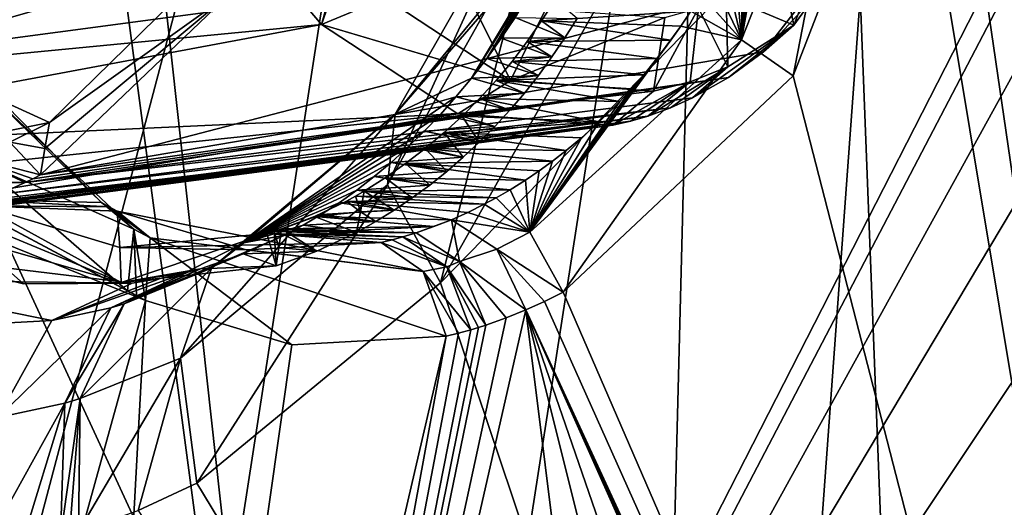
# Model space of a CAD drawing. Header units: metres. Extents: x -150 to 307, y -550 to 84.
# Tile 601 of 656: x 195.81 to 199.15, y -13.82 to -12.16. Entities that reach past the tile are written whole.
import ezdxf

# ---------------------------------------------------------------- set-up
doc = ezdxf.new("R2010")
doc.units = ezdxf.units.M
doc.layers.add('solid_26006363', color=7, linetype='CONTINUOUS')

msp = doc.modelspace()

# ---------------------------------------------------------------- linework, layer by layer
at = {"layer": 'solid_26006363'}
for points in [[(199.540802, 0, 917.246277), (189.133835, -12.746111, 907.299255), (187.168472, -8.932609, 905.548157)], [(199.540802, 0, 917.246277), (191.723495, -15.818851, 909.606567), (189.133835, -12.746111, 907.299255)], [(199.540802, 0, 917.246277), (194.786942, -17.972252, 912.335999), (191.723495, -15.818851, 909.606567)], [(199.540802, 0, 917.246277), (198.146149, -19.081165, 915.328918), (194.786942, -17.972252, 912.335999)], [(199.540802, 0, 917.246277), (201.605896, -19.081144, 918.411438), (198.146149, -19.081165, 915.328918)], [(192.620041, -16.413364, 881.584839), (195.868759, -18.342455, 884.302002), (197.255585, -9.377956, 884.538574)], [(193.54335, -11.722873, 881.799866), (192.620041, -16.413364, 881.584839), (197.255585, -9.377956, 884.538574)], [(199.910202, -10.437422, 886.736572), (197.255585, -9.377956, 884.538574), (195.868759, -18.342455, 884.302002)], [(196.043777, -9.774633, 881.690857), (198.12532, -10.097648, 883.360046), (196.927887, -17.797899, 883.150696)], [(196.077637, -11.426922, 881.844543), (196.043777, -9.774633, 881.690857), (196.927887, -17.797899, 883.150696)], [(195.273636, -11.861663, 915.513367), (198.959854, -19.839792, 918.063721), (198.57399, -9.923493, 918.496826)], [(198.57399, -9.923493, 918.496826), (198.959854, -19.839792, 918.063721), (202.146072, -11.879224, 921.398987)], [(197.921402, -18.054071, 883.954834), (196.927887, -17.797899, 883.150696), (198.12532, -10.097648, 883.360046)], [(200.4366, -13.159412, 885.444763), (197.921402, -18.054071, 883.954834), (198.12532, -10.097648, 883.360046)], [(199.861969, -12.321507, 884.913269), (200.4366, -13.159412, 885.444763), (198.12532, -10.097648, 883.360046)], [(199.65004, -11.071731, 884.646057), (199.861969, -12.321507, 884.913269), (198.12532, -10.097648, 883.360046)], [(198.800858, -10.139299, 877.521057), (201.378448, -10.309012, 879.569885), (200.037537, -18.589418, 879.309265)], [(198.827713, -11.325438, 877.633362), (198.800858, -10.139299, 877.521057), (200.037537, -18.589418, 879.309265)], [(197.234055, -13.054434, 879.463684), (198.781982, -17.652918, 881.147522), (199.938202, -10.287865, 881.365845)], [(197.808334, -12.038901, 879.821289), (197.234055, -13.054434, 879.463684), (199.938202, -10.287865, 881.365845)], [(200.933197, -11.068946, 882.214417), (199.938202, -10.287865, 881.365845), (198.781982, -17.652918, 881.147522)], [(199.800385, -10.82406, 886.675476), (199.910202, -10.437422, 886.736572), (195.868759, -18.342455, 884.302002)], [(191.628113, -11.249085, 872.107178), (191.705307, -10.694573, 872.106873), (196.233047, -13.113648, 875.784058)], [(191.705307, -10.694573, 872.106873), (196.202362, -13.097661, 875.758972), (196.233047, -13.113648, 875.784058)], [(191.705307, -10.694573, 872.106873), (196.172012, -13.08101, 875.73407), (196.202362, -13.097661, 875.758972)], [(191.705307, -10.694573, 872.106873), (195.657837, -12.635925, 875.296814), (196.172012, -13.08101, 875.73407)], [(199.793091, -11.228898, 886.699402), (199.800385, -10.82406, 886.675476), (195.868759, -18.342455, 884.302002)], [(201.155975, -12.528242, 882.506348), (200.933197, -11.068946, 882.214417), (198.781982, -17.652918, 881.147522)], [(191.628113, -11.249085, 872.107178), (196.233047, -13.113648, 875.784058), (193.557129, -22.769148, 875.043762)], [(199.887756, -11.605791, 886.804382), (199.793091, -11.228898, 886.699402), (195.868759, -18.342455, 884.302002)], [(198.255051, -12.230003, 877.36377), (198.646759, -11.234395, 877.574768), (198.430618, -12.352721, 877.410034)], [(198.431, -11.24362, 877.671387), (198.646759, -11.234395, 877.574768), (198.255051, -12.230003, 877.36377)], [(198.416824, -11.316123, 877.667175), (198.431, -11.24362, 877.671387), (198.255051, -12.230003, 877.36377)], [(198.646759, -11.234395, 877.574768), (198.827713, -11.325438, 877.633362), (198.430618, -12.352721, 877.410034)], [(195.194931, -12.360832, 880.700806), (195.376938, -12.268589, 880.265442), (195.87027, -11.293207, 880.526733)], [(195.715225, -11.297656, 880.98175), (195.194931, -12.360832, 880.700806), (195.87027, -11.293207, 880.526733)], [(195.87027, -11.293207, 880.526733), (195.376938, -12.268589, 880.265442), (196.477921, -11.951522, 879.023132)], [(198.397156, -11.402131, 877.660034), (198.416824, -11.316123, 877.667175), (198.255051, -12.230003, 877.36377)], [(198.430618, -12.352721, 877.410034), (198.827713, -11.325438, 877.633362), (200.037537, -18.589418, 879.309265)], [(195.797409, -11.360474, 881.484253), (196.077637, -11.426922, 881.844543), (195.373657, -12.896254, 881.424255)], [(198.37561, -11.483388, 877.651123), (198.397156, -11.402131, 877.660034), (198.255051, -12.230003, 877.36377)], [(195.373657, -12.896254, 881.424255), (196.077637, -11.426922, 881.844543), (196.927887, -17.797899, 883.150696)], [(198.352631, -11.559904, 877.640686), (198.37561, -11.483388, 877.651123), (198.255051, -12.230003, 877.36377)], [(198.890594, -11.550312, 876.126221), (198.600204, -11.97858, 876.254456), (198.329086, -12.271232, 876.055786)], [(198.890594, -11.550312, 876.126221), (198.329086, -12.271232, 876.055786), (198.432617, -12.180717, 875.806152)], [(198.890594, -11.550312, 876.126221), (198.432617, -12.180717, 875.806152), (198.608749, -11.728063, 875.77301)], [(198.328445, -11.632107, 877.629028), (198.352631, -11.559904, 877.640686), (198.255051, -12.230003, 877.36377)], [(200.120987, -11.968835, 887.020996), (199.887756, -11.605791, 886.804382), (195.868759, -18.342455, 884.302002)], [(196.758011, -12.09385, 874.7854), (194.304443, -12.421549, 877.388611), (193.880966, -11.635799, 876.989502)], [(198.29483, -11.721836, 877.611877), (198.328445, -11.632107, 877.629028), (198.255051, -12.230003, 877.36377)], [(197.715195, -11.70902, 878.438538), (197.682953, -11.786088, 878.424316), (197.080002, -12.482773, 878.660339)], [(197.503937, -11.741197, 878.899475), (197.715195, -11.70902, 878.438538), (197.080002, -12.482773, 878.660339)], [(198.260071, -11.804812, 877.593262), (198.29483, -11.721836, 877.611877), (198.255051, -12.230003, 877.36377)], [(197.503937, -11.741197, 878.899475), (197.080002, -12.482773, 878.660339), (197.053802, -12.721938, 879.13385)], [(197.538223, -11.861245, 879.429199), (197.503937, -11.741197, 878.899475), (197.053802, -12.721938, 879.13385)], [(198.432617, -12.180717, 875.806152), (198.38858, -11.964435, 875.622253), (198.608749, -11.728063, 875.77301)], [(197.682953, -11.786088, 878.424316), (197.339035, -12.35975, 878.245239), (197.080002, -12.482773, 878.660339)], [(197.682953, -11.786088, 878.424316), (197.64827, -11.862197, 878.408325), (197.339035, -12.35975, 878.245239)], [(198.224579, -11.881574, 877.573547), (198.260071, -11.804812, 877.593262), (198.255051, -12.230003, 877.36377)], [(195.273636, -11.861663, 915.513367), (195.57663, -23.699755, 914.655701), (198.959854, -19.839792, 918.063721)], [(197.538223, -11.861245, 879.429199), (197.053802, -12.721938, 879.13385), (197.234055, -13.054434, 879.463684)], [(197.538223, -11.861245, 879.429199), (197.234055, -13.054434, 879.463684), (197.808334, -12.038901, 879.821289)], [(197.64827, -11.862197, 878.408325), (197.390213, -12.293331, 878.273926), (197.339035, -12.35975, 878.245239)], [(197.64827, -11.862197, 878.408325), (197.611298, -11.937058, 878.390503), (197.390213, -12.293331, 878.273926)], [(198.188736, -11.952491, 877.553101), (198.224579, -11.881574, 877.573547), (198.255051, -12.230003, 877.36377)], [(198.959854, -19.839792, 918.063721), (202.936172, -23.730312, 921.004456), (202.146072, -11.879224, 921.398987)], [(196.918365, -11.926308, 874.598389), (197.046127, -12.087902, 874.711548), (196.830322, -12.178067, 874.848999)], [(196.897751, -11.937099, 874.603333), (196.918365, -11.926308, 874.598389), (196.830322, -12.178067, 874.848999)], [(197.470627, -12.368553, 875.065063), (197.046127, -12.087902, 874.711548), (197.237976, -11.896682, 874.72583)], [(197.470627, -12.368553, 875.065063), (197.237976, -11.896682, 874.72583), (197.590302, -12.12695, 875.018494)], [(195.376938, -12.268589, 880.265442), (195.907257, -12.510493, 878.630798), (196.477921, -11.951522, 879.023132)], [(196.477921, -11.951522, 879.023132), (195.907257, -12.510493, 878.630798), (196.518921, -12.073287, 879.065735)], [(196.897751, -11.937099, 874.603333), (196.830322, -12.178067, 874.848999), (196.758011, -12.09385, 874.7854)], [(197.611298, -11.937058, 878.390503), (197.439392, -12.2247, 878.300964), (197.390213, -12.293331, 878.273926)], [(197.611298, -11.937058, 878.390503), (197.572174, -12.010397, 878.370972), (197.439392, -12.2247, 878.300964)], [(198.152939, -12.017912, 877.532166), (198.188736, -11.952491, 877.553101), (198.255051, -12.230003, 877.36377)], [(200.453094, -12.18197, 887.306213), (200.120987, -11.968835, 887.020996), (195.868759, -18.342455, 884.302002)], [(198.329086, -12.271232, 876.055786), (198.600204, -11.97858, 876.254456), (195.875854, -12.687912, 878.623169)], [(196.518921, -12.073287, 879.065735), (195.875854, -12.687912, 878.623169), (198.600204, -11.97858, 876.254456)], [(198.432617, -12.180717, 875.806152), (198.202972, -12.083142, 875.488647), (198.38858, -11.964435, 875.622253)], [(197.572174, -12.010397, 878.370972), (197.486404, -12.15414, 878.326294), (197.439392, -12.2247, 878.300964)], [(198.117462, -12.078181, 877.510986), (198.152939, -12.017912, 877.532166), (198.255051, -12.230003, 877.36377)], [(196.518921, -12.073287, 879.065735), (195.891556, -12.599234, 878.627014), (195.875854, -12.687912, 878.623169)], [(196.518921, -12.073287, 879.065735), (195.907257, -12.510493, 878.630798), (195.891556, -12.599234, 878.627014)], [(197.470627, -12.368553, 875.065063), (196.830322, -12.178067, 874.848999), (197.046127, -12.087902, 874.711548)], [(197.576645, -12.165869, 877.999023), (197.623047, -12.093327, 878.028809), (198.082596, -12.133586, 877.489929)], [(197.69696, -12.158161, 878.09198), (197.623047, -12.093327, 878.028809), (197.576645, -12.165869, 877.999023)], [(198.082596, -12.133586, 877.489929), (198.117462, -12.078181, 877.510986), (198.255051, -12.230003, 877.36377)], [(198.208099, -12.321463, 875.640137), (198.108444, -12.122722, 875.418884), (198.202972, -12.083142, 875.488647)], [(198.432617, -12.180717, 875.806152), (198.208099, -12.321463, 875.640137), (198.202972, -12.083142, 875.488647)], [(196.758011, -12.09385, 874.7854), (196.830322, -12.178067, 874.848999), (194.304443, -12.421549, 877.388611)], [(197.470627, -12.368553, 875.065063), (197.590302, -12.12695, 875.018494), (197.994598, -12.154123, 875.333496)], [(197.956482, -12.404847, 875.449646), (197.994598, -12.154123, 875.333496), (198.108444, -12.122722, 875.418884)], [(197.956482, -12.404847, 875.449646), (198.108444, -12.122722, 875.418884), (198.080276, -12.373102, 875.544556)], [(198.080276, -12.373102, 875.544556), (198.108444, -12.122722, 875.418884), (198.208099, -12.321463, 875.640137)], [(197.655212, -12.22405, 878.065308), (197.439392, -12.2247, 878.300964), (197.486404, -12.15414, 878.326294)], [(197.470627, -12.368553, 875.065063), (197.994598, -12.154123, 875.333496), (197.956482, -12.404847, 875.449646)], [(197.69696, -12.158161, 878.09198), (197.655212, -12.22405, 878.065308), (197.486404, -12.15414, 878.326294)], [(197.576645, -12.165869, 877.999023), (198.082596, -12.133586, 877.489929), (198.048538, -12.184446, 877.468994)], [(197.69696, -12.158161, 878.09198), (197.576645, -12.165869, 877.999023), (197.655212, -12.22405, 878.065308)], [(198.048538, -12.184446, 877.468994), (198.082596, -12.133586, 877.489929), (198.255051, -12.230003, 877.36377)], [(196.830322, -12.178067, 874.848999), (194.519989, -12.608791, 877.57196), (194.304443, -12.421549, 877.388611)], [(196.830322, -12.178067, 874.848999), (197.292084, -12.48145, 875.239624), (194.519989, -12.608791, 877.57196)], [(195.485168, -12.174394, 875.532349), (196.082932, -12.782395, 876.047119), (195.653564, -12.367263, 875.390259)], [(195.635727, -12.771583, 876.556152), (196.082932, -12.782395, 876.047119), (195.485168, -12.174394, 875.532349)], [(196.754486, -18.497166, 885.008728), (200.453094, -12.18197, 887.306213), (195.868759, -18.342455, 884.302002)], [(196.754486, -18.497166, 885.008728), (197.418686, -19.149023, 885.609497), (200.453094, -12.18197, 887.306213)], [(197.470627, -12.368553, 875.065063), (197.292084, -12.48145, 875.239624), (196.830322, -12.178067, 874.848999)], [(197.418686, -19.149023, 885.609497), (199.273102, -20.286888, 887.226013), (200.453094, -12.18197, 887.306213)], [(197.527679, -12.235879, 877.967163), (197.576645, -12.165869, 877.999023), (198.015442, -12.231102, 877.448425)], [(197.655212, -12.22405, 878.065308), (197.576645, -12.165869, 877.999023), (197.527679, -12.235879, 877.967163)], [(198.048538, -12.184446, 877.468994), (198.255051, -12.230003, 877.36377), (197.536713, -12.882276, 876.879272)], [(198.015442, -12.231102, 877.448425), (198.048538, -12.184446, 877.468994), (197.536713, -12.882276, 876.879272)], [(197.576645, -12.165869, 877.999023), (198.048538, -12.184446, 877.468994), (198.015442, -12.231102, 877.448425)], [(198.432617, -12.180717, 875.806152), (198.08876, -12.427063, 875.873352), (198.208099, -12.321463, 875.640137)], [(198.432617, -12.180717, 875.806152), (198.210922, -12.357585, 875.966675), (198.08876, -12.427063, 875.873352)], [(198.432617, -12.180717, 875.806152), (198.329086, -12.271232, 876.055786), (198.210922, -12.357585, 875.966675)], [(197.611404, -12.288278, 878.036865), (197.390213, -12.293331, 878.273926), (197.439392, -12.2247, 878.300964)], [(197.655212, -12.22405, 878.065308), (197.611404, -12.288278, 878.036865), (197.439392, -12.2247, 878.300964)], [(197.655212, -12.22405, 878.065308), (197.527679, -12.235879, 877.967163), (197.611404, -12.288278, 878.036865)], [(197.476212, -12.30319, 877.933167), (197.527679, -12.235879, 877.967163), (197.96788, -12.293822, 877.418579)], [(197.611404, -12.288278, 878.036865), (197.527679, -12.235879, 877.967163), (197.476212, -12.30319, 877.933167)], [(197.527679, -12.235879, 877.967163), (198.015442, -12.231102, 877.448425), (197.96788, -12.293822, 877.418579)], [(198.255051, -12.230003, 877.36377), (197.649551, -13.085902, 876.871094), (197.536713, -12.882276, 876.879272)], [(197.96788, -12.293822, 877.418579), (198.015442, -12.231102, 877.448425), (197.536713, -12.882276, 876.879272)], [(198.255051, -12.230003, 877.36377), (198.430618, -12.352721, 877.410034), (197.649551, -13.085902, 876.871094)], [(195.376938, -12.268589, 880.265442), (194.54866, -12.78372, 879.708618), (195.907257, -12.510493, 878.630798)], [(198.210922, -12.357585, 875.966675), (198.329086, -12.271232, 876.055786), (195.875854, -12.687912, 878.623169)], [(197.565643, -12.350645, 878.006836), (197.339035, -12.35975, 878.245239), (197.390213, -12.293331, 878.273926)], [(197.611404, -12.288278, 878.036865), (197.565643, -12.350645, 878.006836), (197.390213, -12.293331, 878.273926)], [(197.611404, -12.288278, 878.036865), (197.476212, -12.30319, 877.933167), (197.565643, -12.350645, 878.006836)], [(197.476212, -12.30319, 877.933167), (197.96788, -12.293822, 877.418579), (197.92305, -12.348753, 877.390015)], [(197.92305, -12.348753, 877.390015), (197.96788, -12.293822, 877.418579), (197.536713, -12.882276, 876.879272)], [(197.422318, -12.36766, 877.897034), (197.476212, -12.30319, 877.933167), (197.92305, -12.348753, 877.390015)], [(197.565643, -12.350645, 878.006836), (197.476212, -12.30319, 877.933167), (197.422318, -12.36766, 877.897034)], [(198.208099, -12.321463, 875.640137), (198.013779, -12.460839, 875.815491), (197.93721, -12.488746, 875.756042)], [(198.080276, -12.373102, 875.544556), (198.208099, -12.321463, 875.640137), (197.93721, -12.488746, 875.756042)], [(198.208099, -12.321463, 875.640137), (198.08876, -12.427063, 875.873352), (198.013779, -12.460839, 875.815491)], [(198.210922, -12.357585, 875.966675), (195.824066, -12.714474, 878.585693), (198.08876, -12.427063, 875.873352)], [(198.210922, -12.357585, 875.966675), (195.849899, -12.701559, 878.604431), (195.824066, -12.714474, 878.585693)], [(198.210922, -12.357585, 875.966675), (195.875854, -12.687912, 878.623169), (195.849899, -12.701559, 878.604431)], [(197.339035, -12.35975, 878.245239), (197.286087, -12.423695, 878.214966), (197.080002, -12.482773, 878.660339)], [(197.518021, -12.410951, 877.97522), (197.286087, -12.423695, 878.214966), (197.339035, -12.35975, 878.245239)], [(197.565643, -12.350645, 878.006836), (197.518021, -12.410951, 877.97522), (197.339035, -12.35975, 878.245239)], [(197.422318, -12.36766, 877.897034), (197.92305, -12.348753, 877.390015), (197.881073, -12.396824, 877.362976)], [(197.565643, -12.350645, 878.006836), (197.422318, -12.36766, 877.897034), (197.518021, -12.410951, 877.97522)], [(197.881073, -12.396824, 877.362976), (197.92305, -12.348753, 877.390015), (197.536713, -12.882276, 876.879272)], [(197.649551, -13.085902, 876.871094), (198.430618, -12.352721, 877.410034), (200.037537, -18.589418, 879.309265)], [(195.653564, -12.367263, 875.390259), (196.19339, -12.872721, 875.850769), (195.657837, -12.635925, 875.296814)], [(196.082932, -12.782395, 876.047119), (196.19339, -12.872721, 875.850769), (195.653564, -12.367263, 875.390259)], [(197.470627, -12.368553, 875.065063), (197.956482, -12.404847, 875.449646), (197.292084, -12.48145, 875.239624)], [(197.365936, -12.429433, 877.858826), (197.422318, -12.36766, 877.897034), (197.841995, -12.438895, 877.337585)], [(197.518021, -12.410951, 877.97522), (197.422318, -12.36766, 877.897034), (197.365936, -12.429433, 877.858826)], [(197.422318, -12.36766, 877.897034), (197.881073, -12.396824, 877.362976), (197.841995, -12.438895, 877.337585)], [(197.81813, -12.519979, 875.66272), (198.080276, -12.373102, 875.544556), (197.877899, -12.506178, 875.709656)], [(197.956482, -12.404847, 875.449646), (198.080276, -12.373102, 875.544556), (197.81813, -12.519979, 875.66272)], [(197.877899, -12.506178, 875.709656), (198.080276, -12.373102, 875.544556), (197.93721, -12.488746, 875.756042)], [(195.824066, -12.714474, 878.585693), (198.013779, -12.460839, 875.815491), (198.08876, -12.427063, 875.873352)], [(197.286087, -12.423695, 878.214966), (197.232971, -12.483417, 878.184143), (196.566055, -12.919015, 878.069458)], [(197.080002, -12.482773, 878.660339), (197.286087, -12.423695, 878.214966), (196.566055, -12.919015, 878.069458)], [(197.468658, -12.468996, 877.942139), (197.232971, -12.483417, 878.184143), (197.286087, -12.423695, 878.214966)], [(197.518021, -12.410951, 877.97522), (197.468658, -12.468996, 877.942139), (197.286087, -12.423695, 878.214966)], [(197.956482, -12.404847, 875.449646), (197.81813, -12.519979, 875.66272), (197.292084, -12.48145, 875.239624)], [(197.518021, -12.410951, 877.97522), (197.365936, -12.429433, 877.858826), (197.468658, -12.468996, 877.942139)], [(197.841995, -12.438895, 877.337585), (197.881073, -12.396824, 877.362976), (197.536713, -12.882276, 876.879272)], [(195.732819, -12.755095, 878.518982), (197.93721, -12.488746, 875.756042), (198.013779, -12.460839, 875.815491)], [(195.824066, -12.714474, 878.585693), (195.732819, -12.755095, 878.518982), (198.013779, -12.460839, 875.815491)], [(197.307007, -12.488564, 877.81842), (197.365936, -12.429433, 877.858826), (197.772186, -12.508232, 877.291687)], [(197.468658, -12.468996, 877.942139), (197.365936, -12.429433, 877.858826), (197.307007, -12.488564, 877.81842)], [(197.365936, -12.429433, 877.858826), (197.841995, -12.438895, 877.337585), (197.772186, -12.508232, 877.291687)], [(197.772186, -12.508232, 877.291687), (197.841995, -12.438895, 877.337585), (197.536713, -12.882276, 876.879272)], [(197.292084, -12.48145, 875.239624), (194.766113, -12.748422, 877.774353), (194.519989, -12.608791, 877.57196)], [(197.292084, -12.48145, 875.239624), (195.126862, -12.841856, 878.060425), (194.766113, -12.748422, 877.774353)], [(197.292084, -12.48145, 875.239624), (197.81813, -12.519979, 875.66272), (195.126862, -12.841856, 878.060425)], [(195.601227, -12.800572, 878.421631), (197.93721, -12.488746, 875.756042), (195.620651, -12.794803, 878.436096)], [(197.877899, -12.506178, 875.709656), (197.93721, -12.488746, 875.756042), (195.601227, -12.800572, 878.421631)], [(195.620651, -12.794803, 878.436096), (197.93721, -12.488746, 875.756042), (195.640106, -12.788698, 878.450562)], [(195.732819, -12.755095, 878.518982), (195.640106, -12.788698, 878.450562), (197.93721, -12.488746, 875.756042)], [(197.080002, -12.482773, 878.660339), (196.456055, -13.004117, 878.284668), (196.351852, -13.309673, 878.653076)], [(197.053802, -12.721938, 879.13385), (197.080002, -12.482773, 878.660339), (196.351852, -13.309673, 878.653076)], [(197.080002, -12.482773, 878.660339), (196.566055, -12.919015, 878.069458), (196.456055, -13.004117, 878.284668)], [(197.232971, -12.483417, 878.184143), (197.178589, -12.540363, 878.1521), (196.566055, -12.919015, 878.069458)], [(197.417664, -12.524586, 877.907532), (197.178589, -12.540363, 878.1521), (197.232971, -12.483417, 878.184143)], [(197.468658, -12.468996, 877.942139), (197.417664, -12.524586, 877.907532), (197.232971, -12.483417, 878.184143)], [(197.245544, -12.545032, 877.77594), (197.307007, -12.488564, 877.81842), (197.772186, -12.508232, 877.291687)], [(197.365097, -12.577586, 877.871582), (197.307007, -12.488564, 877.81842), (197.245544, -12.545032, 877.77594)], [(197.468658, -12.468996, 877.942139), (197.307007, -12.488564, 877.81842), (197.417664, -12.524586, 877.907532)], [(197.417664, -12.524586, 877.907532), (197.307007, -12.488564, 877.81842), (197.365097, -12.577586, 877.871582)], [(194.54866, -12.78372, 879.708618), (195.771927, -12.576962, 878.532471), (195.907257, -12.510493, 878.630798)], [(195.126862, -12.841856, 878.060425), (197.81813, -12.519979, 875.66272), (195.495636, -12.826355, 878.342712)], [(197.81813, -12.519979, 875.66272), (195.548538, -12.81459, 878.382385), (195.495636, -12.826355, 878.342712)], [(197.877899, -12.506178, 875.709656), (195.601227, -12.800572, 878.421631), (195.548538, -12.81459, 878.382385)], [(197.81813, -12.519979, 875.66272), (197.877899, -12.506178, 875.709656), (195.548538, -12.81459, 878.382385)], [(195.891556, -12.599234, 878.627014), (195.907257, -12.510493, 878.630798), (195.771927, -12.576962, 878.532471)], [(197.417664, -12.524586, 877.907532), (197.365097, -12.577586, 877.871582), (197.178589, -12.540363, 878.1521)], [(197.245544, -12.545032, 877.77594), (197.772186, -12.508232, 877.291687), (197.712311, -12.562332, 877.251831)], [(197.712311, -12.562332, 877.251831), (197.772186, -12.508232, 877.291687), (197.536713, -12.882276, 876.879272)], [(197.178589, -12.540363, 878.1521), (197.123123, -12.594417, 878.118896), (196.566055, -12.919015, 878.069458)], [(197.365097, -12.577586, 877.871582), (197.123123, -12.594417, 878.118896), (197.178589, -12.540363, 878.1521)], [(197.181564, -12.598817, 877.731262), (197.245544, -12.545032, 877.77594), (197.660202, -12.605743, 877.216858)], [(197.310837, -12.628241, 877.834106), (197.245544, -12.545032, 877.77594), (197.181564, -12.598817, 877.731262)], [(197.245544, -12.545032, 877.77594), (197.712311, -12.562332, 877.251831), (197.660202, -12.605743, 877.216858)], [(197.365097, -12.577586, 877.871582), (197.245544, -12.545032, 877.77594), (197.310837, -12.628241, 877.834106)], [(201.898575, -13.663784, 883.197449), (201.155975, -12.528242, 882.506348), (198.781982, -17.652918, 881.147522)], [(195.875854, -12.687912, 878.623169), (195.771927, -12.576962, 878.532471), (195.632721, -12.626291, 878.429626)], [(195.875854, -12.687912, 878.623169), (195.891556, -12.599234, 878.627014), (195.771927, -12.576962, 878.532471)], [(197.123123, -12.594417, 878.118896), (197.066452, -12.6457, 878.084595), (196.566055, -12.919015, 878.069458)], [(197.310837, -12.628241, 877.834106), (197.066452, -12.6457, 878.084595), (197.123123, -12.594417, 878.118896)], [(197.365097, -12.577586, 877.871582), (197.310837, -12.628241, 877.834106), (197.123123, -12.594417, 878.118896)], [(197.660202, -12.605743, 877.216858), (197.712311, -12.562332, 877.251831), (197.536713, -12.882276, 876.879272)], [(195.632721, -12.626291, 878.429626), (195.616974, -12.713467, 878.425598), (195.824066, -12.714474, 878.585693)], [(195.849899, -12.701559, 878.604431), (195.632721, -12.626291, 878.429626), (195.824066, -12.714474, 878.585693)], [(195.849899, -12.701559, 878.604431), (195.875854, -12.687912, 878.623169), (195.632721, -12.626291, 878.429626)], [(197.310837, -12.628241, 877.834106), (197.254837, -12.676592, 877.795166), (197.066452, -12.6457, 878.084595)], [(197.115051, -12.6499, 877.684448), (197.181564, -12.598817, 877.731262), (197.613129, -12.642237, 877.184937)], [(197.254837, -12.676592, 877.795166), (197.181564, -12.598817, 877.731262), (197.115051, -12.6499, 877.684448)], [(197.181564, -12.598817, 877.731262), (197.660202, -12.605743, 877.216858), (197.613129, -12.642237, 877.184937)], [(197.310837, -12.628241, 877.834106), (197.181564, -12.598817, 877.731262), (197.254837, -12.676592, 877.795166)], [(197.613129, -12.642237, 877.184937), (197.660202, -12.605743, 877.216858), (197.536713, -12.882276, 876.879272)], [(196.19339, -12.872721, 875.850769), (196.172012, -13.08101, 875.73407), (195.657837, -12.635925, 875.296814)], [(197.066452, -12.6457, 878.084595), (197.008636, -12.694178, 878.049133), (196.566055, -12.919015, 878.069458)], [(197.254837, -12.676592, 877.795166), (197.008636, -12.694178, 878.049133), (197.066452, -12.6457, 878.084595)], [(197.046005, -12.698261, 877.635498), (197.115051, -12.6499, 877.684448), (197.521378, -12.706374, 877.122192)], [(197.197113, -12.722631, 877.7547), (197.115051, -12.6499, 877.684448), (197.046005, -12.698261, 877.635498)], [(197.115051, -12.6499, 877.684448), (197.613129, -12.642237, 877.184937), (197.567978, -12.674927, 877.154175)], [(197.115051, -12.6499, 877.684448), (197.567978, -12.674927, 877.154175), (197.521378, -12.706374, 877.122192)], [(197.254837, -12.676592, 877.795166), (197.115051, -12.6499, 877.684448), (197.197113, -12.722631, 877.7547)], [(197.567978, -12.674927, 877.154175), (197.613129, -12.642237, 877.184937), (197.536713, -12.882276, 876.879272)], [(197.008636, -12.694178, 878.049133), (196.949753, -12.739792, 878.012634), (196.566055, -12.919015, 878.069458)], [(197.197113, -12.722631, 877.7547), (196.949753, -12.739792, 878.012634), (197.008636, -12.694178, 878.049133)], [(197.254837, -12.676592, 877.795166), (197.197113, -12.722631, 877.7547), (197.008636, -12.694178, 878.049133)], [(197.521378, -12.706374, 877.122192), (197.567978, -12.674927, 877.154175), (197.536713, -12.882276, 876.879272)], [(195.616974, -12.713467, 878.425598), (195.732819, -12.755095, 878.518982), (195.824066, -12.714474, 878.585693)], [(197.053802, -12.721938, 879.13385), (196.351852, -13.309673, 878.653076), (196.406235, -13.733784, 878.887756)], [(197.053802, -12.721938, 879.13385), (196.406235, -13.733784, 878.887756), (197.234055, -13.054434, 879.463684)], [(197.197113, -12.722631, 877.7547), (197.137665, -12.766344, 877.712708), (196.949753, -12.739792, 878.012634)], [(196.974472, -12.743883, 877.584351), (197.046005, -12.698261, 877.635498), (197.470337, -12.738379, 877.086914)], [(197.137665, -12.766344, 877.712708), (197.046005, -12.698261, 877.635498), (196.974472, -12.743883, 877.584351)], [(197.046005, -12.698261, 877.635498), (197.521378, -12.706374, 877.122192), (197.470337, -12.738379, 877.086914)], [(197.197113, -12.722631, 877.7547), (197.046005, -12.698261, 877.635498), (197.137665, -12.766344, 877.712708)], [(197.470337, -12.738379, 877.086914), (197.521378, -12.706374, 877.122192), (197.536713, -12.882276, 876.879272)], [(196.949753, -12.739792, 878.012634), (196.889862, -12.782483, 877.975098), (196.566055, -12.919015, 878.069458)], [(197.137665, -12.766344, 877.712708), (196.889862, -12.782483, 877.975098), (196.949753, -12.739792, 878.012634)], [(196.945084, -12.760595, 877.563232), (197.381668, -12.787897, 877.025146), (196.915115, -12.776776, 877.541626)], [(196.961792, -12.813671, 877.581116), (196.945084, -12.760595, 877.563232), (196.915115, -12.776776, 877.541626)], [(196.945084, -12.760595, 877.563232), (196.974472, -12.743883, 877.584351), (197.422379, -12.765889, 877.05365)], [(196.961792, -12.813671, 877.581116), (196.974472, -12.743883, 877.584351), (196.945084, -12.760595, 877.563232)], [(196.945084, -12.760595, 877.563232), (197.422379, -12.765889, 877.05365), (197.381668, -12.787897, 877.025146)], [(197.076492, -12.807723, 877.66925), (196.974472, -12.743883, 877.584351), (196.961792, -12.813671, 877.581116)], [(196.974472, -12.743883, 877.584351), (197.470337, -12.738379, 877.086914), (197.422379, -12.765889, 877.05365)], [(197.137665, -12.766344, 877.712708), (196.974472, -12.743883, 877.584351), (197.076492, -12.807723, 877.66925)], [(197.422379, -12.765889, 877.05365), (197.470337, -12.738379, 877.086914), (197.536713, -12.882276, 876.879272)], [(195.635727, -12.771583, 876.556152), (196.109528, -12.796899, 876.068665), (196.082932, -12.782395, 876.047119)], [(195.635727, -12.771583, 876.556152), (195.675751, -12.793023, 876.588928), (196.109528, -12.796899, 876.068665)], [(195.664047, -12.852055, 876.585754), (196.150208, -13.05302, 876.978394), (195.675751, -12.793023, 876.588928)], [(195.675751, -12.793023, 876.588928), (196.136383, -12.810808, 876.090332), (196.109528, -12.796899, 876.068665)], [(195.675751, -12.793023, 876.588928), (196.145782, -12.934169, 876.963501), (196.136383, -12.810808, 876.090332)], [(196.150208, -13.05302, 876.978394), (196.145782, -12.934169, 876.963501), (195.675751, -12.793023, 876.588928)], [(196.248352, -12.901288, 875.897034), (196.19339, -12.872721, 875.850769), (196.082932, -12.782395, 876.047119)], [(196.109528, -12.796899, 876.068665), (196.248352, -12.901288, 875.897034), (196.082932, -12.782395, 876.047119)], [(196.889862, -12.782483, 877.975098), (196.829041, -12.822196, 877.936646), (196.566055, -12.919015, 878.069458)], [(196.805511, -12.828872, 877.461853), (196.915115, -12.776776, 877.541626), (197.270447, -12.840129, 876.946655)], [(196.961792, -12.813671, 877.581116), (196.915115, -12.776776, 877.541626), (196.805511, -12.828872, 877.461853)], [(197.076492, -12.807723, 877.66925), (196.829041, -12.822196, 877.936646), (196.889862, -12.782483, 877.975098)], [(197.137665, -12.766344, 877.712708), (197.076492, -12.807723, 877.66925), (196.889862, -12.782483, 877.975098)], [(196.915115, -12.776776, 877.541626), (197.32637, -12.815215, 876.986267), (197.270447, -12.840129, 876.946655)], [(196.915115, -12.776776, 877.541626), (197.381668, -12.787897, 877.025146), (197.32637, -12.815215, 876.986267)], [(197.32637, -12.815215, 876.986267), (197.381668, -12.787897, 877.025146), (197.536713, -12.882276, 876.879272)], [(197.422379, -12.765889, 877.05365), (197.536713, -12.882276, 876.879272), (197.381668, -12.787897, 877.025146)], [(196.109528, -12.796899, 876.068665), (196.136383, -12.810808, 876.090332), (196.248352, -12.901288, 875.897034)], [(196.136383, -12.810808, 876.090332), (197.174942, -13.015668, 876.615173), (196.248352, -12.901288, 875.897034)], [(196.574036, -12.942225, 876.433167), (197.174942, -13.015668, 876.615173), (196.136383, -12.810808, 876.090332)], [(196.145782, -12.934169, 876.963501), (196.574036, -12.942225, 876.433167), (196.136383, -12.810808, 876.090332)], [(196.829041, -12.822196, 877.936646), (196.767365, -12.858879, 877.897278), (196.566055, -12.919015, 878.069458)], [(197.013611, -12.846757, 877.624268), (196.767365, -12.858879, 877.897278), (196.829041, -12.822196, 877.936646)], [(196.961792, -12.813671, 877.581116), (196.805511, -12.828872, 877.461853), (196.948975, -12.88343, 877.57782)], [(197.076492, -12.807723, 877.66925), (197.013611, -12.846757, 877.624268), (196.829041, -12.822196, 877.936646)], [(197.013611, -12.846757, 877.624268), (196.961792, -12.813671, 877.581116), (196.948975, -12.88343, 877.57782)], [(197.076492, -12.807723, 877.66925), (196.961792, -12.813671, 877.581116), (197.013611, -12.846757, 877.624268)], [(197.32637, -12.815215, 876.986267), (197.536713, -12.882276, 876.879272), (197.270447, -12.840129, 876.946655)], [(195.664047, -12.852055, 876.585754), (195.652298, -12.911003, 876.58252), (196.150208, -13.05302, 876.978394)], [(196.767365, -12.858879, 877.897278), (196.70491, -12.892522, 877.857056), (196.566055, -12.919015, 878.069458)], [(196.805511, -12.828872, 877.461853), (197.211136, -12.863668, 876.904419), (196.693726, -12.871245, 877.379517)], [(196.948975, -12.88343, 877.57782), (196.805511, -12.828872, 877.461853), (196.693726, -12.871245, 877.379517)], [(196.948975, -12.88343, 877.57782), (196.70491, -12.892522, 877.857056), (196.767365, -12.858879, 877.897278)], [(197.013611, -12.846757, 877.624268), (196.948975, -12.88343, 877.57782), (196.767365, -12.858879, 877.897278)], [(196.805511, -12.828872, 877.461853), (197.270447, -12.840129, 876.946655), (197.211136, -12.863668, 876.904419)], [(197.270447, -12.840129, 876.946655), (197.297577, -12.981987, 876.705811), (197.150909, -12.884644, 876.861206)], [(197.211136, -12.863668, 876.904419), (197.270447, -12.840129, 876.946655), (197.150909, -12.884644, 876.861206)], [(197.270447, -12.840129, 876.946655), (197.424927, -12.940366, 876.793945), (197.297577, -12.981987, 876.705811)], [(197.536713, -12.882276, 876.879272), (197.424927, -12.940366, 876.793945), (197.270447, -12.840129, 876.946655)], [(196.145782, -12.934169, 876.963501), (196.644455, -12.886623, 877.342834), (197.032333, -12.917518, 876.775146)], [(196.150208, -13.05302, 876.978394), (196.644455, -12.886623, 877.342834), (196.145782, -12.934169, 876.963501)], [(196.675507, -12.996422, 877.377258), (196.644455, -12.886623, 877.342834), (196.150208, -13.05302, 876.978394)], [(196.160767, -13.125324, 878.067627), (196.566055, -12.919015, 878.069458), (196.70491, -12.892522, 877.857056)], [(196.563736, -12.956397, 877.764465), (196.160767, -13.125324, 878.067627), (196.70491, -12.892522, 877.857056)], [(196.19339, -12.872721, 875.850769), (196.202362, -13.097661, 875.758972), (196.172012, -13.08101, 875.73407)], [(196.19339, -12.872721, 875.850769), (196.233047, -13.113648, 875.784058), (196.202362, -13.097661, 875.758972)], [(196.248352, -12.901288, 875.897034), (196.233047, -13.113648, 875.784058), (196.19339, -12.872721, 875.850769)], [(196.813782, -12.946931, 877.47937), (196.563736, -12.956397, 877.764465), (196.70491, -12.892522, 877.857056)], [(196.66922, -12.879146, 877.361267), (197.106232, -12.898322, 876.828979), (196.644455, -12.886623, 877.342834)], [(196.675507, -12.996422, 877.377258), (196.66922, -12.879146, 877.361267), (196.644455, -12.886623, 877.342834)], [(196.644455, -12.886623, 877.342834), (197.106232, -12.898322, 876.828979), (197.069427, -12.908293, 876.802185)], [(196.644455, -12.886623, 877.342834), (197.069427, -12.908293, 876.802185), (197.032333, -12.917518, 876.775146)], [(196.66922, -12.879146, 877.361267), (196.693726, -12.871245, 877.379517), (196.922653, -12.877962, 877.119934)], [(196.684525, -12.934617, 877.378418), (196.693726, -12.871245, 877.379517), (196.66922, -12.879146, 877.361267)], [(196.66922, -12.879146, 877.361267), (196.922653, -12.877962, 877.119934), (197.150909, -12.884644, 876.861206)], [(196.66922, -12.879146, 877.361267), (197.150909, -12.884644, 876.861206), (197.106232, -12.898322, 876.828979)], [(196.684525, -12.934617, 877.378418), (196.66922, -12.879146, 877.361267), (196.675507, -12.996422, 877.377258)], [(196.813782, -12.946931, 877.47937), (196.693726, -12.871245, 877.379517), (196.684525, -12.934617, 877.378418)], [(196.922653, -12.877962, 877.119934), (196.693726, -12.871245, 877.379517), (197.211136, -12.863668, 876.904419)], [(196.813782, -12.946931, 877.47937), (196.948975, -12.88343, 877.57782), (196.693726, -12.871245, 877.379517)], [(196.813782, -12.946931, 877.47937), (196.70491, -12.892522, 877.857056), (196.948975, -12.88343, 877.57782)], [(197.211136, -12.863668, 876.904419), (197.150909, -12.884644, 876.861206), (196.922653, -12.877962, 877.119934)], [(197.106232, -12.898322, 876.828979), (197.150909, -12.884644, 876.861206), (197.297577, -12.981987, 876.705811)], [(197.536713, -12.882276, 876.879272), (197.649551, -13.085902, 876.871094), (197.424927, -12.940366, 876.793945)], [(194.805969, -13.397125, 881.032288), (195.373657, -12.896254, 881.424255), (196.927887, -17.797899, 883.150696)], [(195.652298, -12.911003, 876.58252), (195.466614, -12.968138, 876.983459), (195.818665, -13.057202, 877.24646)], [(196.150208, -13.05302, 876.978394), (195.652298, -12.911003, 876.58252), (195.818665, -13.057202, 877.24646)], [(196.145782, -12.934169, 876.963501), (197.032333, -12.917518, 876.775146), (196.574036, -12.942225, 876.433167)], [(196.160767, -13.125324, 878.067627), (196.456055, -13.004117, 878.284668), (196.566055, -12.919015, 878.069458)], [(196.248352, -12.901288, 875.897034), (196.729416, -13.264989, 876.179504), (196.233047, -13.113648, 875.784058)], [(196.248352, -12.901288, 875.897034), (197.252991, -13.235142, 876.579285), (196.729416, -13.264989, 876.179504)], [(196.248352, -12.901288, 875.897034), (197.174942, -13.015668, 876.615173), (197.252991, -13.235142, 876.579285)], [(196.574036, -12.942225, 876.433167), (197.032333, -12.917518, 876.775146), (197.174942, -13.015668, 876.615173)], [(197.032333, -12.917518, 876.775146), (197.069427, -12.908293, 876.802185), (197.254623, -13.000404, 876.66925)], [(197.174942, -13.015668, 876.615173), (197.032333, -12.917518, 876.775146), (197.254623, -13.000404, 876.66925)], [(197.069427, -12.908293, 876.802185), (197.106232, -12.898322, 876.828979), (197.254623, -13.000404, 876.66925)], [(197.297577, -12.981987, 876.705811), (197.254623, -13.000404, 876.66925), (197.106232, -12.898322, 876.828979)], [(196.563736, -12.956397, 877.764465), (196.419617, -13.006283, 877.668091), (196.160767, -13.125324, 878.067627)], [(196.675507, -12.996422, 877.377258), (196.419617, -13.006283, 877.668091), (196.563736, -12.956397, 877.764465)], [(196.813782, -12.946931, 877.47937), (196.675507, -12.996422, 877.377258), (196.563736, -12.956397, 877.764465)], [(196.813782, -12.946931, 877.47937), (196.684525, -12.934617, 877.378418), (196.675507, -12.996422, 877.377258)], [(197.424927, -12.940366, 876.793945), (197.523376, -13.146, 876.779358), (197.297577, -12.981987, 876.705811)], [(197.424927, -12.940366, 876.793945), (197.649551, -13.085902, 876.871094), (197.586838, -13.117318, 876.825623)], [(197.424927, -12.940366, 876.793945), (197.586838, -13.117318, 876.825623), (197.523376, -13.146, 876.779358)], [(195.466614, -12.968138, 876.983459), (195.228256, -13.043571, 877.241516), (196.187073, -13.055823, 877.508667)], [(195.818665, -13.057202, 877.24646), (195.466614, -12.968138, 876.983459), (196.187073, -13.055823, 877.508667)], [(197.297577, -12.981987, 876.705811), (197.387543, -13.197335, 876.679443), (197.254623, -13.000404, 876.66925)], [(197.297577, -12.981987, 876.705811), (197.523376, -13.146, 876.779358), (197.455856, -13.173212, 876.729858)], [(197.297577, -12.981987, 876.705811), (197.455856, -13.173212, 876.729858), (197.387543, -13.197335, 876.679443)], [(196.3759, -13.018458, 877.638489), (196.282028, -13.039718, 877.574402), (195.915222, -13.181721, 877.892273)], [(196.114731, -13.139015, 878.035156), (196.3759, -13.018458, 877.638489), (195.915222, -13.181721, 877.892273)], [(196.011337, -13.446856, 878.4021), (196.351852, -13.309673, 878.653076), (196.456055, -13.004117, 878.284668)], [(196.160767, -13.125324, 878.067627), (196.011337, -13.446856, 878.4021), (196.456055, -13.004117, 878.284668)], [(196.419617, -13.006283, 877.668091), (196.114731, -13.139015, 878.035156), (196.160767, -13.125324, 878.067627)], [(196.3759, -13.018458, 877.638489), (196.114731, -13.139015, 878.035156), (196.419617, -13.006283, 877.668091)], [(196.675507, -12.996422, 877.377258), (196.150208, -13.05302, 876.978394), (196.419617, -13.006283, 877.668091)], [(196.150208, -13.05302, 876.978394), (196.3759, -13.018458, 877.638489), (196.419617, -13.006283, 877.668091)], [(196.150208, -13.05302, 876.978394), (196.282028, -13.039718, 877.574402), (196.3759, -13.018458, 877.638489)], [(197.174942, -13.015668, 876.615173), (197.254623, -13.000404, 876.66925), (197.33696, -13.213046, 876.641907)], [(197.174942, -13.015668, 876.615173), (197.295059, -13.224693, 876.610718), (197.252991, -13.235142, 876.579285)], [(197.174942, -13.015668, 876.615173), (197.33696, -13.213046, 876.641907), (197.295059, -13.224693, 876.610718)], [(197.254623, -13.000404, 876.66925), (197.362289, -13.205405, 876.660706), (197.33696, -13.213046, 876.641907)], [(197.254623, -13.000404, 876.66925), (197.387543, -13.197335, 876.679443), (197.362289, -13.205405, 876.660706)], [(195.228256, -13.043571, 877.241516), (194.994675, -13.231175, 877.437012), (195.915222, -13.181721, 877.892273)], [(195.228256, -13.043571, 877.241516), (195.915222, -13.181721, 877.892273), (196.187073, -13.055823, 877.508667)], [(196.150208, -13.05302, 876.978394), (195.818665, -13.057202, 877.24646), (196.187073, -13.055823, 877.508667)], [(196.282028, -13.039718, 877.574402), (196.187073, -13.055823, 877.508667), (195.915222, -13.181721, 877.892273)], [(196.150208, -13.05302, 876.978394), (196.187073, -13.055823, 877.508667), (196.282028, -13.039718, 877.574402)], [(197.234055, -13.054434, 879.463684), (196.406235, -13.733784, 878.887756), (198.781982, -17.652918, 881.147522)], [(197.586838, -13.117318, 876.825623), (197.649551, -13.085902, 876.871094), (200.037537, -18.589418, 879.309265)], [(195.911972, -19.001152, 876.224548), (193.557129, -22.769148, 875.043762), (196.233047, -13.113648, 875.784058)], [(196.729416, -13.264989, 876.179504), (195.911972, -19.001152, 876.224548), (196.233047, -13.113648, 875.784058)], [(196.160767, -13.125324, 878.067627), (196.114731, -13.139015, 878.035156), (195.958878, -13.462386, 878.363708)], [(196.160767, -13.125324, 878.067627), (195.958878, -13.462386, 878.363708), (196.011337, -13.446856, 878.4021)], [(197.523376, -13.146, 876.779358), (197.586838, -13.117318, 876.825623), (200.037537, -18.589418, 879.309265)], [(196.114731, -13.139015, 878.035156), (195.915222, -13.181721, 877.892273), (195.731567, -13.510482, 878.195557)], [(195.958878, -13.462386, 878.363708), (196.114731, -13.139015, 878.035156), (195.731567, -13.510482, 878.195557)], [(196.215912, -18.897106, 876.437927), (197.523376, -13.146, 876.779358), (198.374802, -19.969187, 878.206665)], [(197.455856, -13.173212, 876.729858), (197.523376, -13.146, 876.779358), (196.215912, -18.897106, 876.437927)], [(197.523376, -13.146, 876.779358), (200.037537, -18.589418, 879.309265), (199.995468, -18.593782, 879.277222)], [(197.523376, -13.146, 876.779358), (199.005264, -19.068272, 878.572754), (198.374802, -19.969187, 878.206665)], [(197.523376, -13.146, 876.779358), (199.459534, -18.755955, 878.883179), (199.005264, -19.068272, 878.572754)], [(197.523376, -13.146, 876.779358), (199.9534, -18.599344, 879.245361), (199.459534, -18.755955, 878.883179)], [(197.523376, -13.146, 876.779358), (199.995468, -18.593782, 879.277222), (199.9534, -18.599344, 879.245361)], [(200.4366, -13.159412, 885.444763), (201.254959, -13.56577, 886.139587), (197.921402, -18.054071, 883.954834)], [(194.994675, -13.231175, 877.437012), (195.731567, -13.510482, 878.195557), (195.915222, -13.181721, 877.892273)], [(197.387543, -13.197335, 876.679443), (197.455856, -13.173212, 876.729858), (196.215912, -18.897106, 876.437927)], [(197.362289, -13.205405, 876.660706), (197.387543, -13.197335, 876.679443), (196.215912, -18.897106, 876.437927)], [(197.362289, -13.205405, 876.660706), (196.215912, -18.897106, 876.437927), (197.33696, -13.213046, 876.641907)], [(197.295059, -13.224693, 876.610718), (197.33696, -13.213046, 876.641907), (196.215912, -18.897106, 876.437927)], [(197.295059, -13.224693, 876.610718), (196.215912, -18.897106, 876.437927), (197.252991, -13.235142, 876.579285)], [(197.252991, -13.235142, 876.579285), (196.215912, -18.897106, 876.437927), (195.911972, -19.001152, 876.224548)], [(196.729416, -13.264989, 876.179504), (197.252991, -13.235142, 876.579285), (195.911972, -19.001152, 876.224548)], [(196.351852, -13.309673, 878.653076), (196.00528, -13.897843, 878.595398), (196.208115, -13.826008, 878.744263)], [(196.011337, -13.446856, 878.4021), (196.00528, -13.897843, 878.595398), (196.351852, -13.309673, 878.653076)], [(196.351852, -13.309673, 878.653076), (196.208115, -13.826008, 878.744263), (196.406235, -13.733784, 878.887756)], [(194.136978, -13.683061, 880.54541), (194.805969, -13.397125, 881.032288), (196.927887, -17.797899, 883.150696)], [(195.958878, -13.462386, 878.363708), (195.677155, -13.968622, 878.350647), (195.810699, -13.94635, 878.450867)], [(195.958878, -13.462386, 878.363708), (195.731567, -13.510482, 878.195557), (195.677155, -13.968622, 878.350647)], [(195.958878, -13.462386, 878.363708), (195.810699, -13.94635, 878.450867), (195.943649, -13.915364, 878.549805)], [(196.011337, -13.446856, 878.4021), (195.958878, -13.462386, 878.363708), (195.943649, -13.915364, 878.549805)], [(196.011337, -13.446856, 878.4021), (195.943649, -13.915364, 878.549805), (195.974503, -13.906827, 878.572693)], [(196.011337, -13.446856, 878.4021), (195.974503, -13.906827, 878.572693), (196.00528, -13.897843, 878.595398)], [(201.254959, -13.56577, 886.139587), (198.69429, -18.835239, 884.65625), (197.921402, -18.054071, 883.954834)], [(201.254959, -13.56577, 886.139587), (200.120682, -20.936514, 886.060242), (198.69429, -18.835239, 884.65625)], [(201.898575, -13.663784, 883.197449), (198.781982, -17.652918, 881.147522), (202.965225, -14.190712, 884.102722)], [(196.249374, -17.944118, 882.643921), (194.136978, -13.683061, 880.54541), (196.927887, -17.797899, 883.150696)], [(196.249374, -17.944118, 882.643921), (195.628586, -18.317951, 882.212952), (194.136978, -13.683061, 880.54541)], [(196.406235, -13.733784, 878.887756), (196.208115, -13.826008, 878.744263), (198.781982, -17.652918, 881.147522)]]:
    msp.add_3dface(points, dxfattribs=at)

doc.saveas('drawing.dxf')
